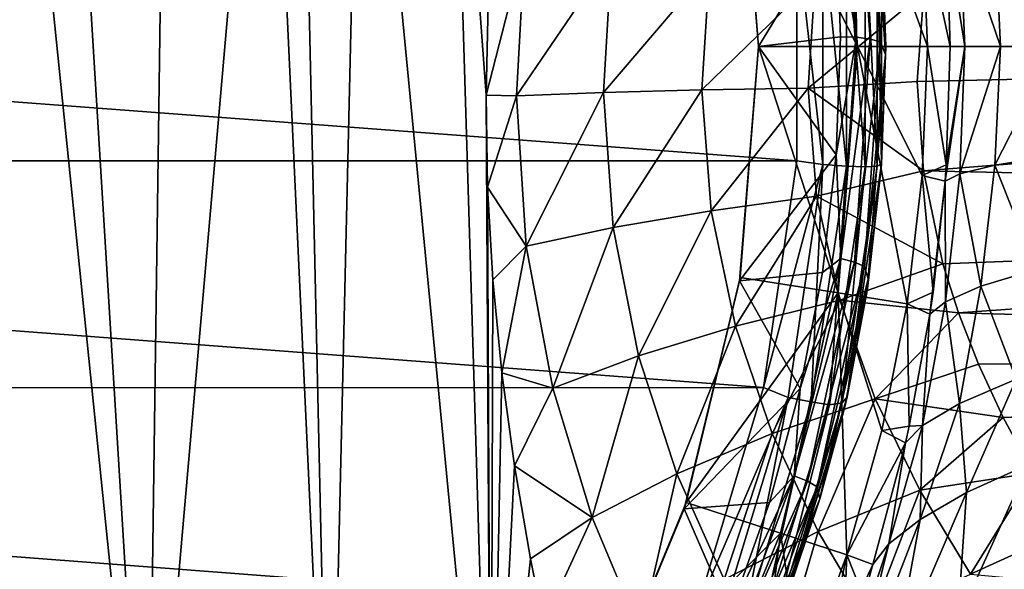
# Model space of a CAD drawing. Header units: metres. Extents: x -109 to 109, y -917 to 389.
# Tile 623 of 661: x 13 to 30, y -9 to 0. Entities that reach past the tile are written whole.
import ezdxf

# ---------------------------------------------------------------- set-up
doc = ezdxf.new("R2010")
doc.units = ezdxf.units.M
doc.layers.add('solid_24503124_XXX_01_SW0001', color=7, linetype='CONTINUOUS')
doc.layers.add('solid_24503124_XXX_01_SW0001_01', color=7, linetype='CONTINUOUS')

msp = doc.modelspace()

# ---------------------------------------------------------------- linework, layer by layer
at = {"layer": 'solid_24503124_XXX_01_SW0001'}
for points in [[(26.676765, 2.015822, -116.974602), (26.677109, -2.011144, -116.974716), (-26.677105, 2.011176, -116.974716)], [(26.677109, -2.011144, -116.974716), (-26.676769, -2.015789, -116.974602), (-26.677105, 2.011176, -116.974716)], [(26.677109, -2.011144, -116.974716), (26.092407, -6.007442, -116.774124), (-26.676769, -2.015789, -116.974602)], [(26.092407, -6.007442, -116.774124), (-26.091539, -6.011344, -116.773827), (-26.676769, -2.015789, -116.974602)], [(26.092407, -6.007442, -116.774124), (24.921606, -9.905575, -116.384377), (-26.091539, -6.011344, -116.773827)], [(24.921606, -9.905575, -116.384377), (-24.920547, -9.90834, -116.384033), (-26.091539, -6.011344, -116.773827)]]:
    msp.add_3dface(points, dxfattribs=at)
at = {"layer": 'solid_24503124_XXX_01_SW0001_01'}
for points in [[(12.691095, 9.163816, 25.967344), (11.698054, -15.608111, 25.62023), (15.224534, -15.608111, 23.695024)], [(13.716597, 9.020771, 25.438078), (12.691095, 9.163816, 25.967344), (15.224534, -15.608111, 23.695024)], [(15.558945, 8.731133, 24.34955), (13.716597, 9.020771, 25.438078), (15.224534, -15.608111, 23.695024)], [(17.322748, 8.409726, 23.121616), (15.558945, 8.731133, 24.34955), (15.224534, -15.608111, 23.695024)], [(17.322748, 8.409726, 23.121616), (15.224534, -15.608111, 23.695024), (18.441193, -15.608111, 21.287626)], [(17.909912, 8.292892, 22.667444), (17.322748, 8.409726, 23.121616), (18.441193, -15.608111, 21.287626)], [(18.996506, 8.062433, 21.759905), (17.909912, 8.292892, 22.667444), (18.441193, -15.608111, 21.287626)], [(18.996506, 8.062433, 21.759905), (18.441193, -15.608111, 21.287626), (21.282574, -15.608111, 18.447023)], [(20.57029, 7.692861, 20.269875), (18.996506, 8.062433, 21.759905), (21.282574, -15.608111, 18.447023)], [(21.196859, -0.85483, 19.336443), (20.57029, 7.692861, 20.269875), (21.282574, -15.608111, 18.447023)], [(21.196859, -0.85483, 19.336443), (21.234648, 0.771415, 19.357843), (20.57029, 7.692861, 20.269875)], [(25.679888, 4.067345, -55.5), (27.408352, 4.341056, -55.5), (27.75, 0, -55.5)], [(28.980772, 0, -37.5), (27.75, 0, -55.5), (27.408352, 4.341056, -55.5)], [(28.980772, 0, -37.5), (27.408352, 4.341056, -55.5), (28.891434, 2.273805, -37.5)], [(25.670517, 4.126081, -66.677605), (25.679888, 4.067345, -55.5), (26, 0, -55.5)], [(25.670517, 4.126081, -66.677605), (26, 0, -55.5), (26, -0.000001, -65.762871)], [(25.670517, 4.126081, -66.677605), (26, -0.000001, -65.762871), (27.370771, 2.256718, -66.263176)], [(26, 0, -55.5), (25.679888, 4.067345, -55.5), (27.75, 0, -55.5)], [(27.453665, 4.061761, -66.714928), (27.370771, 2.256718, -66.263176), (27.729361, 0.162245, -65.850426)], [(27.453665, 4.061761, -66.714928), (27.729361, 0.162245, -65.850426), (27.696394, 4.063148, -66.864265)], [(27.696394, 4.063148, -66.864265), (27.974415, 0.130754, -65.99247), (27.873201, 4.039012, -67.086472)], [(27.729361, 0.162245, -65.850426), (27.974415, 0.130754, -65.99247), (27.696394, 4.063148, -66.864265)], [(27.873201, 4.039012, -67.086472), (28.152916, 0.082669, -66.209373), (27.986673, 3.812146, -67.313385)], [(27.974415, 0.130754, -65.99247), (28.152916, 0.082669, -66.209373), (27.873201, 4.039012, -67.086472)], [(28.24172, -0.142659, -66.43663), (28.168839, 2.139877, -67.043274), (27.986673, 3.812146, -67.313385)], [(28.152916, 0.082669, -66.209373), (28.24172, -0.142659, -66.43663), (27.986673, 3.812146, -67.313385)], [(28.917223, 0.957551, 15.971321), (56.5, 0, 16), (56.5, 2.778371, 15.756924)], [(28.891434, 2.273805, -37.5), (29.318672, 2.038873, -25.796112), (29.384438, 0, -25.940533)], [(28.980772, 0, -37.5), (28.891434, 2.273805, -37.5), (29.384438, 0, -25.940533)], [(26, -0.000001, -65.762871), (27.449984, 0.173009, -65.801231), (27.370771, 2.256718, -66.263176)], [(27.554119, 2.104918, -116.685478), (27.554119, -2.104926, -116.685478), (27.136765, 2.078982, -116.899544)], [(27.729361, 0.162245, -65.850426), (27.370771, 2.256718, -66.263176), (27.449984, 0.173009, -65.801231)], [(27.885202, 2.121322, -116.352615), (27.885204, -2.12133, -116.352615), (27.554119, 2.104918, -116.685478)], [(27.885204, -2.12133, -116.352615), (27.554119, -2.104926, -116.685478), (27.554119, 2.104918, -116.685478)], [(28.098793, -2.109861, -115.934059), (27.885204, -2.12133, -116.352615), (27.885202, 2.121322, -116.352615)], [(28.098782, 2.110007, -115.934052), (28.098793, -2.109861, -115.934059), (27.885202, 2.121322, -116.352615)], [(28.098782, 2.110007, -115.934052), (28.173931, 2.071727, -115.475471), (28.174427, -2.064974, -115.475632)], [(28.098782, 2.110007, -115.934052), (28.174427, -2.064974, -115.475632), (28.098793, -2.109861, -115.934059)], [(28.173931, 2.071727, -115.475471), (28.168839, 2.139877, -67.043274), (28.25, -0.000857, -66.582115)], [(28.24172, -0.142659, -66.43663), (28.25, -0.000857, -66.582115), (28.168839, 2.139877, -67.043274)], [(29.553362, 2.107871, -23.90164), (29.642157, -0.000005, -23.982983), (29.318672, 2.038873, -25.796112)], [(30.269468, -0.000004, -22.108767), (29.642157, -0.000005, -23.982983), (29.553362, 2.107871, -23.90164)], [(30.184103, 1.875678, -22.039368), (30.269468, -0.000004, -22.108767), (29.553362, 2.107871, -23.90164)], [(27.136765, 2.078982, -116.899544), (27.136766, -2.07899, -116.899551), (26.676765, 2.015822, -116.974602)], [(27.136766, -2.07899, -116.899551), (26.677109, -2.011144, -116.974716), (26.676765, 2.015822, -116.974602)], [(27.554119, -2.104926, -116.685478), (27.136766, -2.07899, -116.899551), (27.136765, 2.078982, -116.899544)], [(28.174427, -2.064974, -115.475632), (28.173931, 2.071727, -115.475471), (28.25, -0.000857, -66.582115)], [(29.642157, -0.000005, -23.982983), (29.384438, 0, -25.940533), (29.318672, 2.038873, -25.796112)], [(21.880939, 1.802171, 18.734226), (21.234648, 0.771415, 19.357843), (21.196859, -0.85483, 19.336443)], [(21.733086, -0.869998, 18.790239), (21.880939, 1.802171, 18.734226), (21.196859, -0.85483, 19.336443)], [(23.412201, 1.59141, 17.547304), (21.880939, 1.802171, 18.734226), (21.733086, -0.869998, 18.790239)], [(31.243206, -0.000002, -20.388866), (30.269468, -0.000004, -22.108767), (30.184103, 1.875678, -22.039368)], [(31.153667, 1.763355, -20.321625), (31.243206, -0.000002, -20.388866), (30.184103, 1.875678, -22.039368)], [(23.270395, -0.810076, 17.593929), (23.412201, 1.59141, 17.547304), (21.733086, -0.869998, 18.790239)], [(25.140779, 1.382633, 16.671885), (23.412201, 1.59141, 17.547304), (23.270395, -0.810076, 17.593929)], [(25.0058, -0.763221, 16.708363), (25.140779, 1.382633, 16.671885), (23.270395, -0.810076, 17.593929)], [(27.004793, 1.183316, 16.139311), (25.140779, 1.382633, 16.671885), (25.0058, -0.763221, 16.708363)], [(26.877172, -0.731111, 16.165243), (27.004793, 1.183316, 16.139311), (25.0058, -0.763221, 16.708363)], [(26.877172, -0.731111, 16.165243), (28.917223, 0.957551, 15.971321), (27.004793, 1.183316, 16.139311)], [(26.877172, -0.731111, 16.165243), (28.803429, -0.615327, 15.988164), (28.917223, 0.957551, 15.971321)], [(28.917223, 0.957551, 15.971321), (28.803429, -0.615327, 15.988164), (56.5, 0, 16)], [(25.679888, -4.067345, -55.5), (26, 0, -55.5), (27.408352, -4.341056, -55.5)], [(26, -0.000001, -65.762871), (26, 0, -55.5), (25.679888, -4.067345, -55.5)], [(26, -0.000001, -65.762871), (27.370749, -1.910699, -65.339279), (27.449984, 0.173009, -65.801231)], [(26, 0, -55.5), (27.75, 0, -55.5), (27.408352, -4.341056, -55.5)], [(27.729361, 0.162245, -65.850426), (27.449984, 0.173009, -65.801231), (27.370749, -1.910699, -65.339279)], [(27.729361, 0.162245, -65.850426), (27.370749, -1.910699, -65.339279), (27.453663, -3.737271, -64.985924)], [(27.729361, 0.162245, -65.850426), (27.453663, -3.737271, -64.985924), (27.974415, 0.130754, -65.99247)], [(27.453663, -3.737271, -64.985924), (27.696392, -3.801639, -65.120682), (27.974415, 0.130754, -65.99247)], [(27.974415, 0.130754, -65.99247), (27.696392, -3.801639, -65.120682), (28.152916, 0.082669, -66.209373)], [(27.696392, -3.801639, -65.120682), (27.873201, -3.873673, -65.332268), (28.152916, 0.082669, -66.209373)], [(28.891434, -2.273805, -37.5), (27.75, 0, -55.5), (28.980772, 0, -37.5)], [(28.152916, 0.082669, -66.209373), (27.873201, -3.873673, -65.332268), (28.24172, -0.142659, -66.43663)], [(28.891434, -2.273805, -37.5), (28.980772, 0, -37.5), (29.315258, -2.085218, -25.800571)], [(28.980772, 0, -37.5), (29.384438, 0, -25.940533), (29.315258, -2.085218, -25.800571)], [(26, -0.000001, -65.762871), (25.679888, -4.067345, -55.5), (25.670517, -4.126082, -64.848145)], [(26, -0.000001, -65.762871), (25.670517, -4.126082, -64.848145), (27.370749, -1.910699, -65.339279)], [(28.62397, -4.533592, -37.5), (27.408352, -4.341056, -55.5), (27.75, 0, -55.5)], [(28.62397, -4.533592, -37.5), (27.75, 0, -55.5), (28.891434, -2.273805, -37.5)], [(27.873201, -3.873673, -65.332268), (27.939911, -4.094336, -65.560562), (28.24172, -0.142659, -66.43663)], [(27.939911, -4.094336, -65.560562), (28.168709, -2.141566, -66.120956), (28.24172, -0.142659, -66.43663)], [(28.174427, -2.064974, -115.475632), (28.25, -0.000857, -66.582115), (28.168709, -2.141566, -66.120956)], [(28.24172, -0.142659, -66.43663), (28.168709, -2.141566, -66.120956), (28.25, -0.000857, -66.582115)], [(28.803429, -0.615327, 15.988164), (28.910946, -2.189359, 15.849502), (56.5, 0, 16)], [(28.910946, -2.189359, 15.849502), (56.5, -2.778371, 15.756924), (56.5, 0, 16)], [(29.642157, -0.000005, -23.982983), (29.295038, -2.369147, -25.761724), (29.315258, -2.085218, -25.800571)], [(29.552816, -2.241297, -23.856199), (29.295038, -2.369147, -25.761724), (29.642157, -0.000005, -23.982983)], [(29.642157, -0.000005, -23.982983), (29.315258, -2.085218, -25.800571), (29.384438, 0, -25.940533)], [(29.552816, -2.241297, -23.856199), (29.642157, -0.000005, -23.982983), (30.269468, -0.000004, -22.108767)], [(30.169779, -2.09167, -22.025524), (29.552816, -2.241297, -23.856199), (30.269468, -0.000004, -22.108767)], [(30.169779, -2.09167, -22.025524), (30.269468, -0.000004, -22.108767), (31.243206, -0.000002, -20.388866)], [(31.132738, -1.939338, -20.330553), (30.169779, -2.09167, -22.025524), (31.243206, -0.000002, -20.388866)], [(26.877172, -0.731111, 16.165243), (28.910946, -2.189359, 15.849502), (28.803429, -0.615327, 15.988164)], [(21.224728, -2.479925, 19.238262), (21.196859, -0.85483, 19.336443), (21.282574, -15.608111, 18.447023)], [(21.733086, -0.869998, 18.790239), (21.196859, -0.85483, 19.336443), (21.224728, -2.479925, 19.238262)], [(23.270395, -0.810076, 17.593929), (21.733086, -0.869998, 18.790239), (21.907507, -3.516597, 18.491014)], [(23.437836, -3.190222, 17.32926), (23.270395, -0.810076, 17.593929), (21.907507, -3.516597, 18.491014)], [(25.0058, -0.763221, 16.708363), (23.270395, -0.810076, 17.593929), (23.437836, -3.190222, 17.32926)], [(25.165359, -2.892299, 16.477795), (25.0058, -0.763221, 16.708363), (23.437836, -3.190222, 17.32926)], [(26.877172, -0.731111, 16.165243), (25.0058, -0.763221, 16.708363), (25.165359, -2.892299, 16.477795)], [(27.028236, -2.633493, 15.967102), (26.877172, -0.731111, 16.165243), (25.165359, -2.892299, 16.477795)], [(27.028236, -2.633493, 15.967102), (28.910946, -2.189359, 15.849502), (26.877172, -0.731111, 16.165243)], [(21.907507, -3.516597, 18.491014), (21.733086, -0.869998, 18.790239), (21.224728, -2.479925, 19.238262)], [(25.670517, -4.126082, -64.848145), (27.133753, -3.981526, -64.880188), (27.370749, -1.910699, -65.339279)], [(27.136766, -2.07899, -116.899551), (26.092407, -6.007442, -116.774124), (26.677109, -2.011144, -116.974716)], [(27.136766, -2.07899, -116.899551), (26.526325, -6.185247, -116.686958), (26.092407, -6.007442, -116.774124)], [(26.934347, -6.26195, -116.467148), (26.526325, -6.185247, -116.686958), (27.136766, -2.07899, -116.899551)], [(27.554119, -2.104926, -116.685478), (26.934347, -6.26195, -116.467148), (27.136766, -2.07899, -116.899551)], [(27.453663, -3.737271, -64.985924), (27.370749, -1.910699, -65.339279), (27.133753, -3.981526, -64.880188)], [(27.567732, -6.171112, -115.282211), (28.174427, -2.064974, -115.475632), (27.925539, -4.269281, -65.662636)], [(28.098793, -2.109861, -115.934059), (28.174427, -2.064974, -115.475632), (27.567732, -6.171112, -115.282211)], [(28.174427, -2.064974, -115.475632), (28.168709, -2.141566, -66.120956), (27.925539, -4.269281, -65.662636)], [(30.898952, -3.927776, -20.024445), (30.169779, -2.09167, -22.025524), (31.132738, -1.939338, -20.330553)], [(27.25803, -6.310387, -116.13015), (26.934347, -6.26195, -116.467148), (27.554119, -2.104926, -116.685478)], [(27.028236, -2.633493, 15.967102), (29.256662, -3.830488, 15.534715), (28.910946, -2.189359, 15.849502)], [(27.885204, -2.12133, -116.352615), (27.25803, -6.310387, -116.13015), (27.554119, -2.104926, -116.685478)], [(27.476698, -6.277021, -115.712921), (27.25803, -6.310387, -116.13015), (27.885204, -2.12133, -116.352615)], [(28.098793, -2.109861, -115.934059), (27.567732, -6.171112, -115.282211), (27.476698, -6.277021, -115.712921)], [(28.098793, -2.109861, -115.934059), (27.476698, -6.277021, -115.712921), (27.885204, -2.12133, -116.352615)], [(27.939911, -4.094336, -65.560562), (27.925539, -4.269281, -65.662636), (28.168709, -2.141566, -66.120956)], [(28.891434, -2.273805, -37.5), (29.315258, -2.085218, -25.800571), (29.295038, -2.369147, -25.761724)], [(28.910946, -2.189359, 15.849502), (29.256662, -3.830488, 15.534715), (56.5, -2.778371, 15.756924)], [(29.299685, -4.498322, -23.436398), (29.295038, -2.369147, -25.761724), (29.552816, -2.241297, -23.856199)], [(29.925835, -4.224102, -21.668808), (29.299685, -4.498322, -23.436398), (29.552816, -2.241297, -23.856199)], [(29.925835, -4.224102, -21.668808), (29.552816, -2.241297, -23.856199), (30.169779, -2.09167, -22.025524)], [(30.898952, -3.927776, -20.024445), (29.925835, -4.224102, -21.668808), (30.169779, -2.09167, -22.025524)], [(28.62397, -4.533592, -37.5), (28.891434, -2.273805, -37.5), (29.083786, -4.32821, -25.378029)], [(28.891434, -2.273805, -37.5), (29.295038, -2.369147, -25.761724), (29.083786, -4.32821, -25.378029)], [(29.295038, -2.369147, -25.761724), (29.027027, -4.715551, -25.278326), (29.083786, -4.32821, -25.378029)], [(29.299685, -4.498322, -23.436398), (29.027027, -4.715551, -25.278326), (29.295038, -2.369147, -25.761724)], [(21.317715, -4.109867, 19.062178), (21.224728, -2.479925, 19.238262), (21.282574, -15.608111, 18.447023)], [(21.907507, -3.516597, 18.491014), (21.224728, -2.479925, 19.238262), (21.317715, -4.109867, 19.062178)], [(27.028236, -2.633493, 15.967102), (25.165359, -2.892299, 16.477795), (25.59586, -4.928313, 15.997185)], [(27.437977, -4.470429, 15.555677), (27.028236, -2.633493, 15.967102), (25.59586, -4.928313, 15.997185)], [(27.437977, -4.470429, 15.555677), (29.256662, -3.830488, 15.534715), (27.028236, -2.633493, 15.967102)], [(29.256662, -3.830488, 15.534715), (29.531668, -4.694307, 15.295865), (56.5, -2.778371, 15.756924)], [(29.531668, -4.694307, 15.295865), (56.5, -5.472322, 15.035082), (56.5, -2.778371, 15.756924)], [(25.165359, -2.892299, 16.477795), (23.437836, -3.190222, 17.32926), (23.887585, -5.450788, 16.776165)], [(25.59586, -4.928313, 15.997185), (25.165359, -2.892299, 16.477795), (23.887585, -5.450788, 16.776165)], [(23.437836, -3.190222, 17.32926), (21.907507, -3.516597, 18.491014), (22.37431, -6.01915, 17.864733)], [(23.887585, -5.450788, 16.776165), (23.437836, -3.190222, 17.32926), (22.37431, -6.01915, 17.864733)], [(21.907507, -3.516597, 18.491014), (21.317715, -4.109867, 19.062178), (21.475897, -5.745974, 18.804873)], [(22.37431, -6.01915, 17.864733), (21.907507, -3.516597, 18.491014), (21.475897, -5.745974, 18.804873)], [(27.453663, -3.737271, -64.985924), (26.740511, -6.027272, -64.426659), (26.631058, -7.5627, -64.137848)], [(27.453663, -3.737271, -64.985924), (26.631058, -7.5627, -64.137848), (27.696392, -3.801639, -65.120682)], [(26.631058, -7.5627, -64.137848), (26.866831, -7.65941, -64.265434), (27.696392, -3.801639, -65.120682)], [(27.453663, -3.737271, -64.985924), (27.133753, -3.981526, -64.880188), (26.740511, -6.027272, -64.426659)], [(27.696392, -3.801639, -65.120682), (26.866831, -7.65941, -64.265434), (27.873201, -3.873673, -65.332268)], [(25.670517, -4.126082, -64.848145), (26.740511, -6.027272, -64.426659), (27.133753, -3.981526, -64.880188)], [(26.866831, -7.65941, -64.265434), (27.038572, -7.755001, -64.471802), (27.873201, -3.873673, -65.332268)], [(27.873201, -3.873673, -65.332268), (27.038572, -7.755001, -64.471802), (27.939911, -4.094336, -65.560562)], [(27.437977, -4.470429, 15.555677), (29.531668, -4.694307, 15.295865), (29.256662, -3.830488, 15.534715)], [(30.549223, -5.85805, -19.496103), (29.925835, -4.224102, -21.668808), (30.898952, -3.927776, -20.024445)], [(21.475897, -5.745974, 18.804873), (21.317715, -4.109867, 19.062178), (21.282574, -15.608111, 18.447023)], [(25.670517, -4.126082, -64.848145), (24.727448, -8.034504, -55.5), (24.692266, -8.141981, -63.95784)], [(25.670517, -4.126082, -64.848145), (24.692266, -8.141981, -63.95784), (26.740511, -6.027272, -64.426659)], [(24.727448, -8.034504, -55.5), (25.679888, -4.067345, -55.5), (27.408352, -4.341056, -55.5)], [(25.670517, -4.126082, -64.848145), (25.679888, -4.067345, -55.5), (24.727448, -8.034504, -55.5)], [(27.038572, -7.755001, -64.471802), (27.086075, -7.968538, -64.701675), (27.939911, -4.094336, -65.560562)], [(27.086075, -7.968538, -64.701675), (27.925539, -4.269281, -65.662636), (27.939911, -4.094336, -65.560562)], [(24.727448, -8.034504, -55.5), (27.408352, -4.341056, -55.5), (26.391819, -8.575222, -55.5)], [(27.562353, -8.955551, -37.5), (26.391819, -8.575222, -55.5), (27.408352, -4.341056, -55.5)], [(27.086075, -7.968538, -64.701675), (27.522182, -6.371183, -65.209831), (27.925539, -4.269281, -65.662636)], [(28.180031, -6.765427, -37.5), (27.408352, -4.341056, -55.5), (28.62397, -4.533592, -37.5)], [(27.562353, -8.955551, -37.5), (27.408352, -4.341056, -55.5), (28.180031, -6.765427, -37.5)], [(27.567732, -6.171112, -115.282211), (27.925539, -4.269281, -65.662636), (27.522182, -6.371183, -65.209831)], [(28.62397, -4.533592, -37.5), (29.083786, -4.32821, -25.378029), (29.027027, -4.715551, -25.278326)], [(29.54627, -6.287651, -21.070345), (29.299685, -4.498322, -23.436398), (29.925835, -4.224102, -21.668808)], [(30.549223, -5.85805, -19.496103), (29.54627, -6.287651, -21.070345), (29.925835, -4.224102, -21.668808)], [(27.437977, -4.470429, 15.555677), (25.59586, -4.928313, 15.997185), (26.246037, -6.819813, 15.299702)], [(28.062288, -6.204302, 14.952343), (27.437977, -4.470429, 15.555677), (26.246037, -6.819813, 15.299702)], [(28.062288, -6.204302, 14.952343), (29.531668, -4.694307, 15.295865), (27.437977, -4.470429, 15.555677)], [(28.893547, -6.677403, -22.761547), (29.027027, -4.715551, -25.278326), (29.299685, -4.498322, -23.436398)], [(29.54627, -6.287651, -21.070345), (28.893547, -6.677403, -22.761547), (29.299685, -4.498322, -23.436398)], [(28.180031, -6.765427, -37.5), (28.62397, -4.533592, -37.5), (28.659065, -6.691348, -24.640072)], [(28.62397, -4.533592, -37.5), (29.027027, -4.715551, -25.278326), (28.659065, -6.691348, -24.640072)], [(28.062288, -6.204302, 14.952343), (29.88381, -5.5941, 14.990198), (29.531668, -4.694307, 15.295865)], [(28.893547, -6.677403, -22.761547), (28.659065, -6.691348, -24.640072), (29.027027, -4.715551, -25.278326)], [(29.531668, -4.694307, 15.295865), (29.88381, -5.5941, 14.990198), (56.5, -5.472322, 15.035082)], [(25.59586, -4.928313, 15.997185), (23.887585, -5.450788, 16.776165), (24.561749, -7.526922, 15.978984)], [(26.246037, -6.819813, 15.299702), (25.59586, -4.928313, 15.997185), (24.561749, -7.526922, 15.978984)], [(23.887585, -5.450788, 16.776165), (22.37431, -6.01915, 17.864733), (23.069721, -8.300316, 16.96587)], [(24.561749, -7.526922, 15.978984), (23.887585, -5.450788, 16.776165), (23.069721, -8.300316, 16.96587)], [(29.88381, -5.5941, 14.990198), (30.320963, -6.533185, 14.605392), (56.5, -5.472322, 15.035082)], [(30.320963, -6.533185, 14.605392), (30.847506, -7.509655, 14.128166), (56.5, -5.472322, 15.035082)], [(28.062288, -6.204302, 14.952343), (30.320963, -6.533185, 14.605392), (29.88381, -5.5941, 14.990198)], [(21.697956, -7.386479, 18.462885), (21.475897, -5.745974, 18.804873), (21.282574, -15.608111, 18.447023)], [(22.37431, -6.01915, 17.864733), (21.475897, -5.745974, 18.804873), (21.697956, -7.386479, 18.462885)], [(29.672276, -7.854855, -19.361252), (29.54627, -6.287651, -21.070345), (30.549223, -5.85805, -19.496103)], [(30.762321, -7.366295, -18.123354), (29.672276, -7.854855, -19.361252), (30.549223, -5.85805, -19.496103)], [(23.069721, -8.300316, 16.96587), (22.37431, -6.01915, 17.864733), (21.697956, -7.386479, 18.462885)], [(24.692266, -8.141981, -63.95784), (26.19401, -8.035137, -63.981525), (26.740511, -6.027272, -64.426659)], [(26.526325, -6.185247, -116.686958), (24.921606, -9.905575, -116.384377), (26.092407, -6.007442, -116.774124)], [(26.631058, -7.5627, -64.137848), (26.740511, -6.027272, -64.426659), (26.19401, -8.035137, -63.981525)], [(26.526325, -6.185247, -116.686958), (25.323986, -10.140169, -116.280907), (24.921606, -9.905575, -116.384377)], [(25.71386, -10.264573, -116.050247), (25.323986, -10.140169, -116.280907), (26.526325, -6.185247, -116.686958)], [(26.934347, -6.26195, -116.467148), (25.71386, -10.264573, -116.050247), (26.526325, -6.185247, -116.686958)], [(28.062288, -6.204302, 14.952343), (26.246037, -6.819813, 15.299702), (27.056671, -8.542676, 14.421345)], [(26.352243, -10.17948, -114.905983), (27.567732, -6.171112, -115.282211), (27.522182, -6.371183, -65.209831)], [(27.476698, -6.277021, -115.712921), (27.567732, -6.171112, -115.282211), (26.352243, -10.17948, -114.905983)], [(28.848543, -7.815182, 14.180338), (28.062288, -6.204302, 14.952343), (27.056671, -8.542676, 14.421345)], [(28.848543, -7.815182, 14.180338), (30.320963, -6.533185, 14.605392), (28.062288, -6.204302, 14.952343)], [(26.023146, -10.342913, -115.705444), (25.71386, -10.264573, -116.050247), (26.934347, -6.26195, -116.467148)], [(27.25803, -6.310387, -116.13015), (26.023146, -10.342913, -115.705444), (26.934347, -6.26195, -116.467148)], [(26.251627, -10.290257, -115.290489), (26.023146, -10.342913, -115.705444), (27.25803, -6.310387, -116.13015)], [(26.352243, -10.17948, -114.905983), (27.522182, -6.371183, -65.209831), (26.24716, -10.447444, -64.331749)], [(27.086075, -7.968538, -64.701675), (26.24716, -10.447444, -64.331749), (27.522182, -6.371183, -65.209831)], [(27.476698, -6.277021, -115.712921), (26.352243, -10.17948, -114.905983), (26.251627, -10.290257, -115.290489)], [(27.476698, -6.277021, -115.712921), (26.251627, -10.290257, -115.290489), (27.25803, -6.310387, -116.13015)], [(28.851385, -8.329839, -20.709179), (28.893547, -6.677403, -22.761547), (29.54627, -6.287651, -21.070345)], [(29.672276, -7.854855, -19.361252), (28.851385, -8.329839, -20.709179), (29.54627, -6.287651, -21.070345)], [(28.848543, -7.815182, 14.180338), (30.847506, -7.509655, 14.128166), (30.320963, -6.533185, 14.605392)], [(27.562353, -8.955551, -37.5), (28.180031, -6.765427, -37.5), (28.593462, -6.982771, -24.528616)], [(28.180031, -6.765427, -37.5), (28.659065, -6.691348, -24.640072), (28.593462, -6.982771, -24.528616)], [(28.304239, -8.760757, -22.122211), (28.593462, -6.982771, -24.528616), (28.893547, -6.677403, -22.761547)], [(28.851385, -8.329839, -20.709179), (28.304239, -8.760757, -22.122211), (28.893547, -6.677403, -22.761547)], [(28.893547, -6.677403, -22.761547), (28.593462, -6.982771, -24.528616), (28.659065, -6.691348, -24.640072)], [(26.246037, -6.819813, 15.299702), (24.561749, -7.526922, 15.978984), (25.394989, -9.390234, 14.985788)], [(27.056671, -8.542676, 14.421345), (26.246037, -6.819813, 15.299702), (25.394989, -9.390234, 14.985788)], [(27.562353, -8.955551, -37.5), (28.593462, -6.982771, -24.528616), (28.018829, -9.124151, -23.575859)], [(28.304239, -8.760757, -22.122211), (28.018829, -9.124151, -23.575859), (28.593462, -6.982771, -24.528616)], [(21.98082, -9.026235, 18.033072), (21.697956, -7.386479, 18.462885), (21.282574, -15.608111, 18.447023)], [(23.069721, -8.300316, 16.96587), (21.697956, -7.386479, 18.462885), (21.98082, -9.026235, 18.033072)], [(29.517628, -10.104699, -17.461153), (29.672276, -7.854855, -19.361252), (30.762321, -7.366295, -18.123354)], [(30.983919, -9.404735, -16.259764), (29.517628, -10.104699, -17.461153), (30.762321, -7.366295, -18.123354)], [(24.561749, -7.526922, 15.978984), (23.069721, -8.300316, 16.96587), (23.922989, -10.327511, 15.853462)], [(25.394989, -9.390234, 14.985788), (24.561749, -7.526922, 15.978984), (23.922989, -10.327511, 15.853462)], [(26.631058, -7.5627, -64.137848), (25.497822, -9.993532, -63.547363), (25.27508, -11.240574, -63.322483)], [(26.631058, -7.5627, -64.137848), (25.27508, -11.240574, -63.322483), (26.866831, -7.65941, -64.265434)], [(26.631058, -7.5627, -64.137848), (26.19401, -8.035137, -63.981525), (25.497822, -9.993532, -63.547363)], [(29.743851, -9.295563, 13.259759), (30.847506, -7.509655, 14.128166), (28.848543, -7.815182, 14.180338)], [(29.743851, -9.295563, 13.259759), (31.460466, -8.512669, 13.54749), (30.847506, -7.509655, 14.128166)], [(25.27508, -11.240574, -63.322483), (25.499327, -11.36854, -63.443142), (26.866831, -7.65941, -64.265434)], [(26.866831, -7.65941, -64.265434), (25.499327, -11.36854, -63.443142), (27.038572, -7.755001, -64.471802)], [(25.499327, -11.36854, -63.443142), (25.662672, -11.486899, -63.644459), (27.038572, -7.755001, -64.471802)], [(27.038572, -7.755001, -64.471802), (25.662672, -11.486899, -63.644459), (27.086075, -7.968538, -64.701675)], [(25.662672, -11.486899, -63.644459), (25.694046, -11.691534, -63.876305), (27.086075, -7.968538, -64.701675)], [(25.694046, -11.691534, -63.876305), (26.24716, -10.447444, -64.331749), (27.086075, -7.968538, -64.701675)], [(28.848543, -7.815182, 14.180338), (27.056671, -8.542676, 14.421345), (27.969976, -10.091769, 13.39311)], [(29.743851, -9.295563, 13.259759), (28.848543, -7.815182, 14.180338), (27.969976, -10.091769, 13.39311)], [(28.396154, -10.824801, -18.819256), (28.851385, -8.329839, -20.709179), (29.672276, -7.854855, -19.361252)], [(29.517628, -10.104699, -17.461153), (28.396154, -10.824801, -18.819256), (29.672276, -7.854855, -19.361252)], [(24.692266, -8.141981, -63.95784), (23.16614, -11.803802, -55.5), (23.095123, -11.942163, -63.11536)], [(24.692266, -8.141981, -63.95784), (23.095123, -11.942163, -63.11536), (25.497822, -9.993532, -63.547363)], [(23.16614, -11.803802, -55.5), (24.727448, -8.034504, -55.5), (26.391819, -8.575222, -55.5)], [(24.692266, -8.141981, -63.95784), (24.727448, -8.034504, -55.5), (23.16614, -11.803802, -55.5)], [(24.692266, -8.141981, -63.95784), (25.497822, -9.993532, -63.547363), (26.19401, -8.035137, -63.981525)], [(23.069721, -8.300316, 16.96587), (21.98082, -9.026235, 18.033072), (22.2117, -10.161884, 17.679916)], [(23.922989, -10.327511, 15.853462), (23.069721, -8.300316, 16.96587), (22.2117, -10.161884, 17.679916)], [(27.621294, -11.515706, -20.285131), (28.304239, -8.760757, -22.122211), (28.851385, -8.329839, -20.709179)], [(28.396154, -10.824801, -18.819256), (27.621294, -11.515706, -20.285131), (28.851385, -8.329839, -20.709179)], [(23.16614, -11.803802, -55.5), (26.391819, -8.575222, -55.5), (24.725431, -12.598236, -55.5)], [(25.822058, -13.156995, -37.5), (24.725431, -12.598236, -55.5), (26.391819, -8.575222, -55.5)], [(27.056671, -8.542676, 14.421345), (25.394989, -9.390234, 14.985788), (26.324986, -11.037542, 13.837906)], [(25.822058, -13.156995, -37.5), (26.391819, -8.575222, -55.5), (26.774742, -11.090462, -37.5)], [(27.969976, -10.091769, 13.39311), (27.056671, -8.542676, 14.421345), (26.324986, -11.037542, 13.837906)], [(26.774742, -11.090462, -37.5), (26.391819, -8.575222, -55.5), (27.562353, -8.955551, -37.5)], [(29.743851, -9.295563, 13.259759), (32.144978, -9.519477, 12.859999), (31.460466, -8.512669, 13.54749)], [(28.304239, -8.760757, -22.122211), (27.180742, -12.136213, -21.830158), (28.018829, -9.124151, -23.575859)], [(27.621294, -11.515706, -20.285131), (27.180742, -12.136213, -21.830158), (28.304239, -8.760757, -22.122211)], [(22.2117, -10.161884, 17.679916), (21.98082, -9.026235, 18.033072), (21.282574, -15.608111, 18.447023)], [(26.774742, -11.090462, -37.5), (27.562353, -8.955551, -37.5), (27.096394, -11.176498, -28.046446)], [(27.562353, -8.955551, -37.5), (27.509565, -10.259562, -26.628019), (27.096394, -11.176498, -28.046446)], [(27.562353, -8.955551, -37.5), (27.810036, -9.576101, -25.134649), (27.509565, -10.259562, -26.628019)], [(27.562353, -8.955551, -37.5), (28.018829, -9.124151, -23.575859), (27.810036, -9.576101, -25.134649)], [(27.180742, -12.136213, -21.830158), (27.810036, -9.576101, -25.134649), (28.018829, -9.124151, -23.575859)]]:
    msp.add_3dface(points, dxfattribs=at)

doc.saveas('drawing.dxf')
